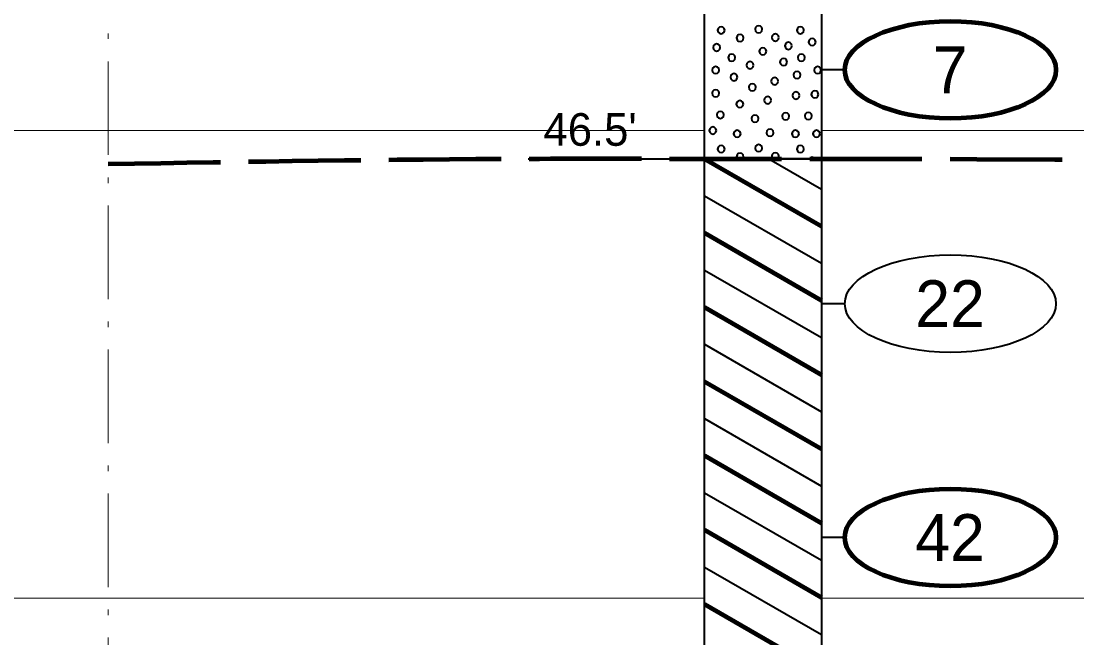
# Model space of a CAD drawing. Extents: x -582 to 653, y -817 to -3.
# Drawn here: x 570.06 to 592.64, y -246.32 to -233.13 of the extents above; entities that cross this region are included whole.
import ezdxf
from ezdxf.enums import TextEntityAlignment as Align

# ---------------------------------------------------------------- set-up
doc = ezdxf.new("R2010")
doc.units = 0
doc.header["$LTSCALE"] = 0.4
doc.linetypes.add('DOT_DASHED', pattern=[7.7, 5, -1.2, 0.3, -1.2])
doc.linetypes.add('LONG_DASHED', pattern=[7.5, 6, -1.5])
for name, color, linetype, lineweight in [('26', 7, 'LONG_DASHED', 40), ('27', 7, 'Continuous', 40), ('7', 7, 'Continuous', 13)]:
    doc.layers.add(name, color=color, linetype=linetype, lineweight=lineweight)

msp = doc.modelspace()

# ---------------------------------------------------------------- linework, layer by layer
at = {"layer": '26', "lineweight": 100}
msp.add_spline([(571.9237, -236.1853), (580.9063, -236.0729), (584.6737, -236.0729), (587.1737, -236.0729), (613.7676, -236.3326)], degree=3, dxfattribs=at)
at = {"layer": '27'}
for p, q in [((587.6737, -234.1729), (587.1737, -234.1729)), ((580.9063, -236.0729), (584.6737, -236.0729)), ((586.0484, -236.0729), (587.1737, -236.7226)), ((586.0484, -236.0729), (587.1737, -236.7226)), ((584.6737, -236.8667), (587.1737, -238.3101)), ((584.6737, -236.8667), (587.1737, -238.3101)), ((584.6737, -238.4542), (587.1737, -239.8976)), ((584.6737, -238.4542), (587.1737, -239.8976)), ((587.6737, -239.1729), (587.1737, -239.1729)), ((584.6737, -240.0417), (587.1737, -241.4851)), ((584.6737, -240.0417), (587.1737, -241.4851)), ((584.6737, -241.6292), (587.1737, -243.0726)), ((584.6737, -241.6292), (587.1737, -243.0726)), ((584.6737, -243.2167), (587.1737, -244.6601)), ((584.6737, -243.2167), (587.1737, -244.6601)), ((587.6737, -244.1729), (587.1737, -244.1729)), ((584.6737, -244.8042), (587.1737, -246.2476)), ((584.6737, -244.8042), (587.1737, -246.2476))]:
    msp.add_line(p, q, dxfattribs=at)
at = {"layer": '27', "lineweight": 158}
for p, q in [((584.6737, -236.0729), (587.1737, -237.5163)), ((584.6737, -237.6604), (587.1737, -239.1038)), ((584.6737, -239.2479), (587.1737, -240.6913)), ((584.6737, -240.8354), (587.1737, -242.2788)), ((584.6737, -242.4229), (587.1737, -243.8663)), ((584.6737, -244.0104), (587.1737, -245.4538)), ((584.6737, -245.5979), (587.1737, -247.0413))]:
    msp.add_line(p, q, dxfattribs=at)
at = {"layer": '27'}
for points in [[(584.6737, -230.5729), (587.1737, -230.5729), (587.1737, -236.0729), (584.6737, -236.0729)], [(585.1056, -233.3255), (585.0954, -233.2874), (585.0675, -233.2596), (585.0294, -233.2493), (584.9913, -233.2596), (584.9634, -233.2874), (584.9532, -233.3255), (584.9634, -233.3636), (584.9913, -233.3915), (585.0294, -233.4017), (585.0675, -233.3915), (585.0954, -233.3636)], [(585.9066, -233.306), (585.8964, -233.2679), (585.8685, -233.24), (585.8304, -233.2298), (585.7923, -233.24), (585.7644, -233.2679), (585.7542, -233.306), (585.7644, -233.3441), (585.7923, -233.3719), (585.8304, -233.3822), (585.8685, -233.3719), (585.8964, -233.3441)], [(586.2656, -233.4818), (586.2554, -233.4437), (586.2275, -233.4158), (586.1894, -233.4056), (586.1513, -233.4158), (586.1234, -233.4437), (586.1132, -233.4818), (586.1234, -233.5199), (586.1513, -233.5478), (586.1894, -233.558), (586.2275, -233.5478), (586.2554, -233.5199)], [(586.8002, -233.3256), (586.79, -233.2875), (586.7621, -233.2596), (586.724, -233.2494), (586.6859, -233.2596), (586.658, -233.2875), (586.6478, -233.3256), (586.658, -233.3637), (586.6859, -233.3916), (586.724, -233.4018), (586.7621, -233.3916), (586.79, -233.3637)], [(585.0094, -233.6934), (584.9992, -233.6553), (584.9713, -233.6274), (584.9332, -233.6172), (584.8951, -233.6274), (584.8672, -233.6553), (584.857, -233.6934), (584.8672, -233.7315), (584.8951, -233.7594), (584.9332, -233.7696), (584.9713, -233.7594), (584.9992, -233.7315)], [(585.5105, -233.4908), (585.5003, -233.4527), (585.4724, -233.4248), (585.4343, -233.4146), (585.3962, -233.4248), (585.3683, -233.4527), (585.3581, -233.4908), (585.3683, -233.5289), (585.3962, -233.5568), (585.4343, -233.567), (585.4724, -233.5568), (585.5003, -233.5289)], [(586.5438, -233.6591), (586.5336, -233.621), (586.5057, -233.5931), (586.4676, -233.5829), (586.4295, -233.5931), (586.4016, -233.621), (586.3914, -233.6591), (586.4016, -233.6972), (586.4295, -233.7251), (586.4676, -233.7353), (586.5057, -233.7251), (586.5336, -233.6972)], [(587.0511, -233.5777), (587.0409, -233.5396), (587.013, -233.5117), (586.9749, -233.5015), (586.9368, -233.5117), (586.9089, -233.5396), (586.8987, -233.5777), (586.9089, -233.6158), (586.9368, -233.6437), (586.9749, -233.6539), (587.013, -233.6437), (587.0409, -233.6158)], [(585.3323, -233.9121), (585.3221, -233.874), (585.2942, -233.8461), (585.2561, -233.8359), (585.218, -233.8461), (585.1901, -233.874), (585.1799, -233.9121), (585.1901, -233.9502), (585.218, -233.978), (585.2561, -233.9883), (585.2942, -233.978), (585.3221, -233.9502)], [(585.9955, -233.7766), (585.9853, -233.7385), (585.9574, -233.7106), (585.9193, -233.7004), (585.8812, -233.7106), (585.8533, -233.7385), (585.8431, -233.7766), (585.8533, -233.8147), (585.8812, -233.8426), (585.9193, -233.8528), (585.9574, -233.8426), (585.9853, -233.8147)], [(586.821, -233.9121), (586.8108, -233.874), (586.7829, -233.8461), (586.7448, -233.8359), (586.7067, -233.8461), (586.6788, -233.874), (586.6686, -233.9121), (586.6788, -233.9502), (586.7067, -233.978), (586.7448, -233.9883), (586.7829, -233.978), (586.8108, -233.9502)], [(585.7239, -234.0735), (585.7137, -234.0354), (585.6858, -234.0075), (585.6477, -233.9973), (585.6096, -234.0075), (585.5817, -234.0354), (585.5715, -234.0735), (585.5817, -234.1116), (585.6096, -234.1395), (585.6477, -234.1497), (585.6858, -234.1395), (585.7137, -234.1116)], [(586.4396, -234.0049), (586.4294, -233.9668), (586.4015, -233.9389), (586.3634, -233.9287), (586.3253, -233.9389), (586.2974, -233.9668), (586.2872, -234.0049), (586.2974, -234.043), (586.3253, -234.0708), (586.3634, -234.0811), (586.4015, -234.0708), (586.4294, -234.043)], [(584.9865, -234.1777), (584.9763, -234.1396), (584.9484, -234.1118), (584.9103, -234.1015), (584.8722, -234.1118), (584.8443, -234.1396), (584.8341, -234.1777), (584.8443, -234.2158), (584.8722, -234.2437), (584.9103, -234.2539), (584.9484, -234.2437), (584.9763, -234.2158)], [(585.3781, -234.3278), (585.3679, -234.2897), (585.34, -234.2618), (585.3019, -234.2516), (585.2638, -234.2618), (585.2359, -234.2897), (585.2257, -234.3278), (585.2359, -234.3659), (585.2638, -234.3937), (585.3019, -234.404), (585.34, -234.3937), (585.3679, -234.3659)], [(586.7282, -234.282), (586.718, -234.2439), (586.6901, -234.216), (586.652, -234.2058), (586.6139, -234.216), (586.586, -234.2439), (586.5758, -234.282), (586.586, -234.3201), (586.6139, -234.348), (586.652, -234.3582), (586.6901, -234.348), (586.718, -234.3201)], [(587.1668, -234.1777), (587.1565, -234.1396), (587.1287, -234.1118), (587.0906, -234.1015), (587.0525, -234.1118), (587.0246, -234.1396), (587.0144, -234.1777), (587.0246, -234.2158), (587.0525, -234.2437), (587.0906, -234.2539), (587.1287, -234.2437), (587.1565, -234.2158)], [(585.7722, -234.5464), (585.762, -234.5083), (585.7341, -234.4804), (585.696, -234.4702), (585.6579, -234.4804), (585.63, -234.5083), (585.6198, -234.5464), (585.63, -234.5845), (585.6579, -234.6124), (585.696, -234.6226), (585.7341, -234.6124), (585.762, -234.5845)], [(586.2502, -234.4155), (586.24, -234.3774), (586.2121, -234.3495), (586.174, -234.3393), (586.1359, -234.3495), (586.108, -234.3774), (586.0978, -234.4155), (586.108, -234.4536), (586.1359, -234.4815), (586.174, -234.4917), (586.2121, -234.4815), (586.24, -234.4536)], [(584.9865, -234.6735), (584.9763, -234.6354), (584.9484, -234.6076), (584.9103, -234.5973), (584.8722, -234.6076), (584.8443, -234.6354), (584.8341, -234.6735), (584.8443, -234.7116), (584.8722, -234.7395), (584.9103, -234.7497), (584.9484, -234.7395), (584.9763, -234.7116)], [(586.1002, -234.821), (586.09, -234.7829), (586.0621, -234.755), (586.024, -234.7448), (585.9859, -234.755), (585.958, -234.7829), (585.9478, -234.821), (585.958, -234.8591), (585.9859, -234.887), (586.024, -234.8972), (586.0621, -234.887), (586.09, -234.8591)], [(586.7053, -234.7206), (586.6951, -234.6825), (586.6672, -234.6546), (586.6291, -234.6444), (586.591, -234.6546), (586.5631, -234.6825), (586.5529, -234.7206), (586.5631, -234.7587), (586.591, -234.7866), (586.6291, -234.7968), (586.6672, -234.7866), (586.6951, -234.7587)], [(587.1095, -234.6964), (587.0993, -234.6583), (587.0714, -234.6304), (587.0333, -234.6202), (586.9952, -234.6304), (586.9674, -234.6583), (586.9571, -234.6964), (586.9674, -234.7345), (586.9952, -234.7624), (587.0333, -234.7726), (587.0714, -234.7624), (587.0993, -234.7345)], [(585.5052, -234.9049), (585.495, -234.8668), (585.4671, -234.8389), (585.429, -234.8287), (585.3909, -234.8389), (585.363, -234.8668), (585.3528, -234.9049), (585.363, -234.943), (585.3909, -234.9709), (585.429, -234.9811), (585.4671, -234.9709), (585.495, -234.943)], [(585.0895, -235.1363), (585.0793, -235.0982), (585.0514, -235.0703), (585.0133, -235.0601), (584.9752, -235.0703), (584.9473, -235.0982), (584.9371, -235.1363), (584.9473, -235.1744), (584.9752, -235.2023), (585.0133, -235.2125), (585.0514, -235.2023), (585.0793, -235.1744)], [(585.8281, -235.2164), (585.8179, -235.1783), (585.79, -235.1504), (585.7519, -235.1402), (585.7138, -235.1504), (585.6859, -235.1783), (585.6757, -235.2164), (585.6859, -235.2545), (585.7138, -235.2824), (585.7519, -235.2926), (585.79, -235.2824), (585.8179, -235.2545)], [(586.4854, -235.1655), (586.4751, -235.1274), (586.4473, -235.0995), (586.4092, -235.0893), (586.3711, -235.0995), (586.3432, -235.1274), (586.333, -235.1655), (586.3432, -235.2036), (586.3711, -235.2315), (586.4092, -235.2417), (586.4473, -235.2315), (586.4751, -235.2036)], [(586.971, -235.1579), (586.9608, -235.1198), (586.9329, -235.0919), (586.8948, -235.0817), (586.8567, -235.0919), (586.8288, -235.1198), (586.8186, -235.1579), (586.8288, -235.196), (586.8567, -235.2239), (586.8948, -235.2341), (586.9329, -235.2239), (586.9608, -235.196)], [(584.928, -235.4694), (584.9178, -235.4313), (584.8899, -235.4034), (584.8518, -235.3932), (584.8137, -235.4034), (584.7859, -235.4313), (584.7756, -235.4694), (584.7859, -235.5075), (584.8137, -235.5354), (584.8518, -235.5456), (584.8899, -235.5354), (584.9178, -235.5075)], [(586.151, -235.5164), (586.1408, -235.4783), (586.1129, -235.4504), (586.0748, -235.4402), (586.0367, -235.4504), (586.0088, -235.4783), (585.9986, -235.5164), (586.0088, -235.5545), (586.0367, -235.5824), (586.0748, -235.5926), (586.1129, -235.5824), (586.1408, -235.5545)], [(585.4467, -235.5393), (585.4365, -235.5012), (585.4086, -235.4733), (585.3705, -235.4631), (585.3324, -235.4733), (585.3045, -235.5012), (585.2943, -235.5393), (585.3045, -235.5774), (585.3324, -235.6053), (585.3705, -235.6155), (585.4086, -235.6053), (585.4365, -235.5774)], [(586.6938, -235.5393), (586.6836, -235.5012), (586.6557, -235.4733), (586.6176, -235.4631), (586.5795, -235.4733), (586.5517, -235.5012), (586.5414, -235.5393), (586.5517, -235.5774), (586.5795, -235.6053), (586.6176, -235.6155), (586.6557, -235.6053), (586.6836, -235.5774)], [(587.1439, -235.5393), (587.1337, -235.5012), (587.1058, -235.4733), (587.0677, -235.4631), (587.0296, -235.4733), (587.0017, -235.5012), (586.9915, -235.5393), (587.0017, -235.5774), (587.0296, -235.6053), (587.0677, -235.6155), (587.1058, -235.6053), (587.1337, -235.5774)], [(585.1056, -235.8655), (585.0954, -235.8274), (585.0675, -235.7996), (585.0294, -235.7893), (584.9913, -235.7996), (584.9634, -235.8274), (584.9532, -235.8655), (584.9634, -235.9036), (584.9913, -235.9315), (585.0294, -235.9417), (585.0675, -235.9315), (585.0954, -235.9036)], [(585.9066, -235.846), (585.8964, -235.8079), (585.8685, -235.78), (585.8304, -235.7698), (585.7923, -235.78), (585.7644, -235.8079), (585.7542, -235.846), (585.7644, -235.8841), (585.7923, -235.9119), (585.8304, -235.9222), (585.8685, -235.9119), (585.8964, -235.8841)], [(586.8002, -235.8656), (586.79, -235.8275), (586.7621, -235.7996), (586.724, -235.7894), (586.6859, -235.7996), (586.658, -235.8275), (586.6478, -235.8656), (586.658, -235.9037), (586.6859, -235.9316), (586.724, -235.9418), (586.7621, -235.9316), (586.79, -235.9037)], [(584.6737, -236.0729), (587.1737, -236.0729), (587.1737, -250.5729), (584.6737, -250.5729)], [(585.5003, -236.0689), (585.5105, -236.0308), (585.5003, -235.9927), (585.4724, -235.9648), (585.4343, -235.9546), (585.3962, -235.9648), (585.3683, -235.9927), (585.3581, -236.0308), (585.3683, -236.0689), (585.3723, -236.0729), (585.4963, -236.0729)], [(586.2554, -236.0599), (586.2656, -236.0218), (586.2554, -235.9837), (586.2275, -235.9558), (586.1894, -235.9456), (586.1513, -235.9558), (586.1234, -235.9837), (586.1132, -236.0218), (586.1234, -236.0599), (586.1364, -236.0729), (586.2424, -236.0729)], [(587.013, -236.0517), (586.9749, -236.0415), (586.9368, -236.0517), (586.9156, -236.0729), (587.0342, -236.0729)]]:
    msp.add_lwpolyline(points, close=True, dxfattribs=at)
at = {"layer": '27', "lineweight": 100}
for centre in [(589.9311, -234.1729), (589.9311, -244.1729)]:
    msp.add_ellipse(centre, major_axis=(2.2574, 0), ratio=0.461538, dxfattribs=at)
at = {"layer": '27'}
msp.add_ellipse((589.9311, -239.1729), major_axis=(2.2574, 0), ratio=0.461538, dxfattribs=at)
at = {"layer": '7', "linetype": 'DOT_DASHED'}
msp.add_line((571.9237, -175.4729), (571.9237, -313.2353), dxfattribs=at)
at = {"layer": '7'}
for p, q in [((544.6593, -235.4729), (584.6737, -235.4729)), ((587.1737, -235.4729), (635.9531, -235.4729)), ((544.6593, -245.4729), (584.6737, -245.4729)), ((587.1737, -245.4729), (635.9531, -245.4729))]:
    msp.add_line(p, q, dxfattribs=at)

# ---------------------------------------------------------------- texts
at = {"layer": '27'}
for s, p in [('7', (589.9238, -234.6729)), ('22', (589.9235, -239.6729)), ('42', (589.9235, -244.6729))]:
    msp.add_text(s, height=1, dxfattribs=at).set_placement(p, align=Align.CENTER)
msp.add_text("46.5'", height=0.6976, dxfattribs=at).set_placement((581.2303, -235.7965))

doc.saveas('drawing.dxf')
